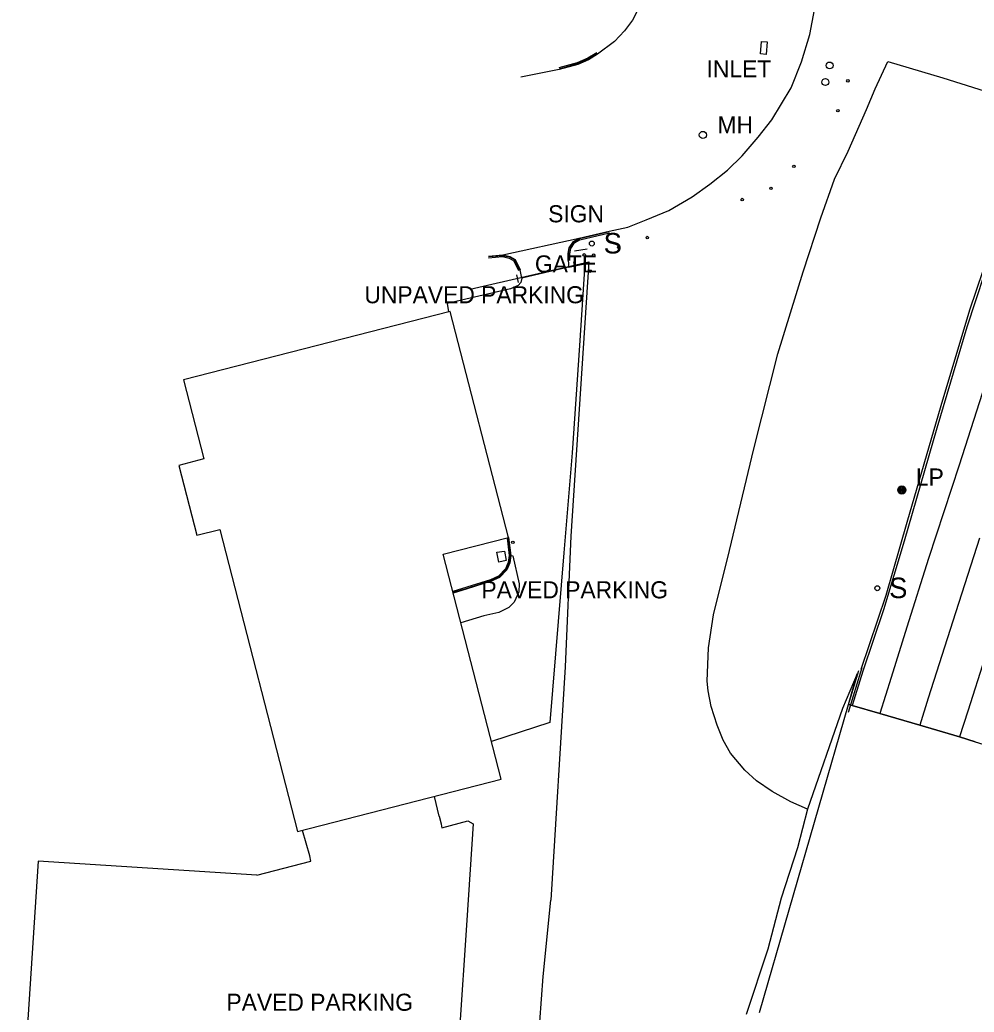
# Model space of a CAD drawing. Extents: x 368532 to 392481, y 10654822 to 10676899.
# Drawn here: x 389799 to 390078.4, y 10657716.5 to 10658007 of the extents above; entities that cross this region are included whole.
import ezdxf

# ---------------------------------------------------------------- set-up
doc = ezdxf.new("R2010")
doc.units = 0
for name, color, linetype in [('p_bridge deck', 7, 'Continuous'), ('p_drainage inlet', 7, 'Continuous'), ('p_dtm obscured area', 7, 'Continuous'), ('p_dtm retaining wall', 7, 'Continuous'), ('p_road - paved curb', 7, 'Continuous'), ('p_road bridge end', 7, 'Continuous'), ('p_road conc barrier', 7, 'Continuous'), ('p_road general road feature', 7, 'Continuous'), ('p_road guard posts', 7, 'Continuous'), ('p_road guard rails', 7, 'Continuous'), ('p_road paint stripe', 7, 'Continuous'), ('p_structure building', 7, 'Continuous'), ('p_structure fence', 7, 'Continuous'), ('p_structure sign', 7, 'Continuous'), ('p_structure unidentified', 7, 'Continuous'), ('p_utility general pole', 7, 'Continuous'), ('p_utility guy anchor', 7, 'Continuous'), ('p_utility_manhole', 7, 'Continuous')]:
    doc.layers.add(name, color=color, linetype=linetype)

msp = doc.modelspace()

# ---------------------------------------------------------------- linework, layer by layer
at = {"layer": 'p_bridge deck'}
msp.add_lwpolyline([(390015.55, 10657716.34), (390041.57, 10657806.61), (390042.64, 10657806.3), (390050.79, 10657803.91), (390062.43, 10657800.48), (390074.14, 10657797.11), (390078.67, 10657795.62), (390080.93, 10657794.93), (390085.09, 10657793.72), (390096.27, 10657790.39), (390107.96, 10657786.98), (390116.9, 10657784.36), (390118.2, 10657783.98), (390084.48, 10657670.94)], dxfattribs=at)
at = {"layer": 'p_drainage inlet'}
for p, q in [((390015.82, 10657997.07), (390016.09, 10658000.71)), ((390016.09, 10658000.71), (390017.78, 10658000.59)), ((390017.78, 10658000.59), (390017.51, 10657996.94)), ((390017.51, 10657996.94), (390015.82, 10657997.07))]:
    msp.add_line(p, q, dxfattribs=at)
at = {"layer": 'p_dtm obscured area'}
msp.add_lwpolyline([(390078.67, 10657795.62), (390074.14, 10657797.11), (390062.43, 10657800.48), (390050.79, 10657803.91), (390042.64, 10657806.3), (390041.57, 10657806.61), (390044.17, 10657815.54), (390039.8, 10657805.4), (390029.6, 10657775.89), (390026.69, 10657764.63), (390021.92, 10657749.88), (390017.98, 10657734.88), (390011.66, 10657715.83)], dxfattribs=at)
at = {"layer": 'p_dtm retaining wall'}
msp.add_line((390041.57, 10657806.61), (390044.64, 10657816.57), dxfattribs=at)
at = {"layer": 'p_road - paved curb'}
for p, q in [((390030.27, 10658002.76), (390032.55, 10658014.95)), ((389980.32, 10658010.79), (389978.38, 10658006.96)), ((389978.38, 10658006.96), (389976.03, 10658003.78)), ((389976.03, 10658003.78), (389973.08, 10658000.67)), ((390027.87, 10657994.79), (390030.27, 10658002.76)), ((389973.08, 10658000.67), (389968.12, 10657996.98)), ((389967.86, 10657997.4), (389965.27, 10657995.81)), ((389968.04, 10657997.1), (389965.43, 10657995.5)), ((389968.12, 10657996.98), (389965.5, 10657995.36)), ((389962.14, 10657994.48), (389956.77, 10657992.97)), ((389962.26, 10657994.15), (389956.86, 10657992.63)), ((389962.31, 10657994.01), (389956.9, 10657992.49)), ((389965.27, 10657995.81), (389962.14, 10657994.48)), ((389965.43, 10657995.5), (389962.26, 10657994.15)), ((389965.5, 10657995.36), (389962.31, 10657994.01)), ((390024.81, 10657987.15), (390027.87, 10657994.79)), ((389956.9, 10657992.49), (389945.69, 10657990.28)), ((390019.18, 10657977.76), (390024.81, 10657987.15)), ((390015.17, 10657972.67), (390019.18, 10657977.76)), ((390010.48, 10657967.2), (390015.17, 10657972.67)), ((390006.17, 10657963.04), (390010.48, 10657967.2)), ((390001.04, 10657958.94), (390006.17, 10657963.04)), ((389995.82, 10657955.23), (390001.04, 10657958.94)), ((389989.01, 10657951.21), (389995.82, 10657955.23)), ((389982.32, 10657948.48), (389989.01, 10657951.21)), ((389976.96, 10657946.32), (389982.32, 10657948.48)), ((389962.78, 10657943.14), (389971.51, 10657945.18)), ((389962.84, 10657943), (389971.55, 10657945.03)), ((389962.97, 10657942.67), (389971.63, 10657944.69)), ((389971.51, 10657945.18), (389976.96, 10657946.32)), ((389940.34, 10657938.22), (389962.78, 10657943.14)), ((390083.92, 10657940.48), (390076.23, 10657917.02)), ((389936.15, 10657937.89), (389940.34, 10657938.22)), ((389936.16, 10657937.74), (389940.33, 10657938.07)), ((389936.19, 10657937.39), (389940.3, 10657937.72)), ((390076.23, 10657917.02), (390067.44, 10657887.44)), ((390067.44, 10657887.44), (390057.86, 10657854.4)), ((390057.86, 10657854.4), (390051.83, 10657834.25)), ((390051.83, 10657834.25), (390045.76, 10657816.3)), ((390045.76, 10657816.3), (390042.64, 10657806.3))]:
    msp.add_line(p, q, dxfattribs=at)
at = {"layer": 'p_road bridge end'}
for p, q in [((390049.37, 10657986.85), (390053.11, 10657994.88)), ((390053.11, 10657994.88), (390069.22, 10657990.04)), ((390069.22, 10657990.04), (390090.72, 10657983.25)), ((390046.89, 10657980.8), (390049.37, 10657986.85)), ((390041.47, 10657968.61), (390046.89, 10657980.8)), ((390037.46, 10657960.38), (390041.47, 10657968.61)), ((390033.49, 10657949.05), (390037.46, 10657960.38)), ((390028.35, 10657933.21), (390033.49, 10657949.05)), ((390020.9, 10657909.2), (390028.35, 10657933.21)), ((390013.86, 10657881.47), (390020.9, 10657909.2)), ((390006.71, 10657851.67), (390013.86, 10657881.47)), ((390002.09, 10657832.86), (390006.71, 10657851.67)), ((390000.56, 10657823.19), (390002.09, 10657832.86)), ((390000.2, 10657813.43), (390000.56, 10657823.19)), ((390000.48, 10657810.59), (390000.2, 10657813.43)), ((390001.36, 10657805.94), (390000.48, 10657810.59)), ((390003.1, 10657800.56), (390001.36, 10657805.94)), ((390004.91, 10657796.11), (390003.1, 10657800.56)), ((390007.02, 10657792.3), (390004.91, 10657796.11)), ((390011.27, 10657787.33), (390007.02, 10657792.3)), ((390014.68, 10657784.21), (390011.27, 10657787.33)), ((390019.24, 10657781.14), (390014.68, 10657784.21)), ((390024.74, 10657778.06), (390019.24, 10657781.14)), ((390029.6, 10657775.89), (390024.74, 10657778.06))]:
    msp.add_line(p, q, dxfattribs=at)
at = {"layer": 'p_road conc barrier'}
msp.add_line((390041.63, 10657804.33), (390045.63, 10657817.39), dxfattribs=at)
at = {"layer": 'p_road general road feature'}
for p, q in [((389959.78, 10657940.32), (389961.05, 10657942.14)), ((389959.92, 10657940.26), (389961.16, 10657942.03)), ((389960.26, 10657940.13), (389961.4, 10657941.76)), ((389961.05, 10657942.14), (389962.78, 10657943.14)), ((389961.16, 10657942.03), (389962.84, 10657943)), ((389961.4, 10657941.76), (389962.97, 10657942.67)), ((389959.48, 10657938.62), (389959.78, 10657940.32)), ((389959.48, 10657936.54), (389959.48, 10657938.62)), ((389959.63, 10657938.6), (389959.92, 10657940.26)), ((389959.63, 10657936.54), (389959.63, 10657938.6)), ((389959.98, 10657938.57), (389960.26, 10657940.13)), ((389959.98, 10657936.54), (389959.98, 10657938.57)), ((389940.3, 10657937.72), (389942.23, 10657937.29)), ((389940.33, 10657938.07), (389942.36, 10657937.63)), ((389940.34, 10657938.22), (389942.41, 10657937.77)), ((389942.23, 10657937.29), (389943.61, 10657936.52)), ((389942.36, 10657937.63), (389943.87, 10657936.77)), ((389942.41, 10657937.77), (389943.99, 10657936.88)), ((389943.61, 10657936.52), (389945, 10657933.67)), ((389943.87, 10657936.77), (389945.31, 10657933.82)), ((389943.99, 10657936.88), (389945.45, 10657933.89)), ((389959.48, 10657936.54), (389959.58, 10657935.73)), ((389959.58, 10657935.73), (389959.61, 10657934.6)), ((389959.61, 10657934.6), (389964.36, 10657935.58)), ((389964.36, 10657935.58), (389962.79, 10657911.66)), ((389945.92, 10657931.4), (389945.45, 10657933.89)), ((389959.61, 10657934.6), (389945.92, 10657931.4)), ((389945.7, 10657930.1), (389944.91, 10657929.23)), ((389945.92, 10657931.4), (389945.7, 10657930.1)), ((389942.67, 10657928.31), (389924.09, 10657923.95)), ((389944.91, 10657929.23), (389942.67, 10657928.31)), ((389924.09, 10657923.95), (389924.48, 10657921.55)), ((389962.79, 10657911.66), (389960.73, 10657880.28)), ((389960.73, 10657880.28), (389958.27, 10657850.99)), ((389941.57, 10657855.38), (389941.61, 10657855.3)), ((389941.61, 10657855.3), (389942.23, 10657850.22)), ((389941.91, 10657855.47), (389941.95, 10657855.39)), ((389941.95, 10657855.39), (389942.58, 10657850.22)), ((389941.96, 10657855.71), (389942.09, 10657855.44)), ((389942.09, 10657855.44), (389942.73, 10657850.22)), ((389942.23, 10657850.22), (389941.94, 10657848.13)), ((389942.58, 10657850.22), (389942.28, 10657848.04)), ((389942.73, 10657850.22), (389942.42, 10657848)), ((389942.73, 10657850.22), (389943.29, 10657850.08)), ((389943.29, 10657850.08), (389945.13, 10657841.91)), ((389958.27, 10657850.99), (389954.17, 10657801.27)), ((389941.14, 10657846.29), (389939.13, 10657844.17)), ((389941.44, 10657846.09), (389939.33, 10657843.88)), ((389941.57, 10657846.01), (389939.42, 10657843.76)), ((389941.94, 10657848.13), (389941.14, 10657846.29)), ((389942.28, 10657848.04), (389941.44, 10657846.09)), ((389942.42, 10657848), (389941.57, 10657846.01)), ((389936.76, 10657843.11), (389929.82, 10657840.89)), ((389936.89, 10657842.79), (389929.93, 10657840.55)), ((389936.94, 10657842.65), (389929.97, 10657840.41)), ((389939.13, 10657844.17), (389936.76, 10657843.11)), ((389939.33, 10657843.88), (389936.89, 10657842.79)), ((389939.42, 10657843.76), (389936.94, 10657842.65)), ((389929.82, 10657840.89), (389925.72, 10657839.67)), ((389929.93, 10657840.55), (389925.81, 10657839.33)), ((389929.97, 10657840.41), (389925.85, 10657839.18)), ((389945.08, 10657839.56), (389943.66, 10657836.57)), ((389945.13, 10657841.91), (389945.08, 10657839.56)), ((389942.14, 10657834.94), (389939.22, 10657833.54)), ((389943.66, 10657836.57), (389942.14, 10657834.94)), ((389934.87, 10657832.54), (389928.08, 10657830.5)), ((389939.22, 10657833.54), (389934.87, 10657832.54)), ((389954.17, 10657801.27), (389937.02, 10657795.77)), ((389921.76, 10657773.91), (389920.35, 10657779.65)), ((389921.76, 10657773.91), (389922.29, 10657771.59)), ((389922.29, 10657771.59), (389922.47, 10657770.82)), ((389922.47, 10657770.82), (389922.55, 10657770.49)), ((389922.55, 10657770.49), (389930.18, 10657772.52)), ((389931.73, 10657771.65), (389929.88, 10657743.46)), ((389930.18, 10657772.52), (389931.73, 10657771.65)), ((389883.86, 10657762.21), (389881.72, 10657769.71)), ((389884.15, 10657760.69), (389883.86, 10657762.21)), ((389804.38, 10657760.69), (389798.97, 10657678.34)), ((389868.38, 10657756.55), (389804.38, 10657760.69)), ((389868.38, 10657756.55), (389884.15, 10657760.69)), ((389929.88, 10657743.46), (389927, 10657701.81))]:
    msp.add_line(p, q, dxfattribs=at)
at = {"layer": 'p_road guard posts'}
for centre in [(390041.42, 10657989.19), (390038.5, 10657980.45), (390025.61, 10657964.15), (390018.9, 10657957.69), (390010.49, 10657954.41), (389982.69, 10657943.28), (389964.21, 10657938.21), (389966.97, 10657938.18), (389974.31, 10657940.44), (389965.96, 10657933.48)]:
    msp.add_circle(centre, 0.375, dxfattribs=at)
at = {"layer": 'p_road guard rails'}
for p, q in [((390077.08, 10657922.15), (390089.2, 10657957.91)), ((390068.76, 10657894.12), (390077.08, 10657922.15)), ((390058.74, 10657859.92), (390068.76, 10657894.12)), ((390052.65, 10657838.59), (390058.74, 10657859.92)), ((390045.33, 10657816.88), (390052.65, 10657838.59))]:
    msp.add_line(p, q, dxfattribs=at)
at = {"layer": 'p_road paint stripe'}
for p, q in [((390081.64, 10657900.38), (390073.97, 10657876.6)), ((390073.97, 10657876.6), (390065.01, 10657849.34)), ((390079.99, 10657855.23), (390072.12, 10657831.01)), ((390065.01, 10657849.34), (390058.64, 10657829.23)), ((390072.12, 10657831.01), (390064.89, 10657808.45)), ((390058.64, 10657829.23), (390054.1, 10657814.46)), ((390081.5, 10657820.19), (390076.49, 10657804.58)), ((390054.1, 10657814.46), (390050.79, 10657803.91)), ((390064.89, 10657808.45), (390062.43, 10657800.48)), ((390076.49, 10657804.58), (390074.14, 10657797.11))]:
    msp.add_line(p, q, dxfattribs=at)
at = {"layer": 'p_structure building'}
msp.add_lwpolyline([(389924.99, 10657921.68), (389846.93, 10657901.59), (389852.87, 10657878.47), (389845.56, 10657876.59), (389850.83, 10657856.12), (389857.49, 10657857.83), (389880.27, 10657769.34), (389939.87, 10657784.68), (389922.91, 10657850.58), (389942.02, 10657855.5)], close=True, dxfattribs=at)
at = {"layer": 'p_structure fence'}
for p, q in [((389930.85, 10657928.14), (389965.56, 10657936.15)), ((389965.56, 10657936.15), (389960.25, 10657855.84)), ((389961.07, 10657936.19), (389961.46, 10657933.9)), ((389944.43, 10657932.41), (389944.86, 10657930.1)), ((389960.25, 10657855.84), (389958.65, 10657817.62)), ((389958.65, 10657817.62), (389954.42, 10657749.25)), ((389952.21, 10657726.89), (389954.42, 10657749.25)), ((389951.18, 10657713.63), (389952.21, 10657726.89))]:
    msp.add_line(p, q, dxfattribs=at)
at = {"layer": 'p_structure sign'}
msp.add_line((389965.08, 10657939.91), (389961.38, 10657939.26), dxfattribs=at)
for centre in [(389966.45, 10657941.53), (390050.03, 10657840.61)]:
    msp.add_circle(centre, 0.713, dxfattribs=at)
at = {"layer": 'p_structure unidentified'}
for p, q in [((389938.64, 10657851.13), (389940.88, 10657851.44)), ((389940.88, 10657851.44), (389941.37, 10657848.69)), ((389939.23, 10657848.22), (389938.64, 10657851.13)), ((389941.37, 10657848.69), (389939.23, 10657848.22))]:
    msp.add_line(p, q, dxfattribs=at)
msp.add_circle((389943.33, 10657854.05), 0.375, dxfattribs=at)
at = {"layer": 'p_utility general pole'}
for radius in [1.19, 0.901, 0.608, 0.337, 0.12]:
    msp.add_circle((390057.21, 10657869.38), radius, dxfattribs=at)
at = {"layer": 'p_utility guy anchor'}
for centre in [(390036.07, 10657993.68), (390034.81, 10657988.82)]:
    msp.add_circle(centre, 1, dxfattribs=at)
at = {"layer": 'p_utility_manhole'}
msp.add_circle((389998.96, 10657973.34), 1.05, dxfattribs=at)

# ---------------------------------------------------------------- texts
at = {"layer": 'p_drainage inlet'}
msp.add_text(' INLET', height=5, dxfattribs=at).set_placement((389998.17, 10657990.2))
at = {"layer": 'p_road general road feature'}
for s, p in [(' UNPAVED PARKING', (389898, 10657924.05)), (' PAVED PARKING', (389932.27, 10657837.65)), (' PAVED PARKING', (389857.61, 10657716.88))]:
    msp.add_text(s, height=5, dxfattribs=at).set_placement(p)
at = {"layer": 'p_structure fence'}
msp.add_text(' GATE', height=5, dxfattribs=at).set_placement((389947.92, 10657933.07))
at = {"layer": 'p_structure sign'}
for s, height, p in [(' SIGN', 5, (389951.8, 10657947.75)), ('S', 6, (389969.9, 10657938.63)), ('S', 6, (390053.49, 10657837.71))]:
    msp.add_text(s, height=height, dxfattribs=at).set_placement(p)
at = {"layer": 'p_utility general pole'}
msp.add_text('LP', height=5, dxfattribs=at).set_placement((390061.32, 10657870.67))
at = {"layer": 'p_utility_manhole'}
msp.add_text('MH', height=5, dxfattribs=at).set_placement((390003.23, 10657973.8))

doc.saveas('drawing.dxf')
